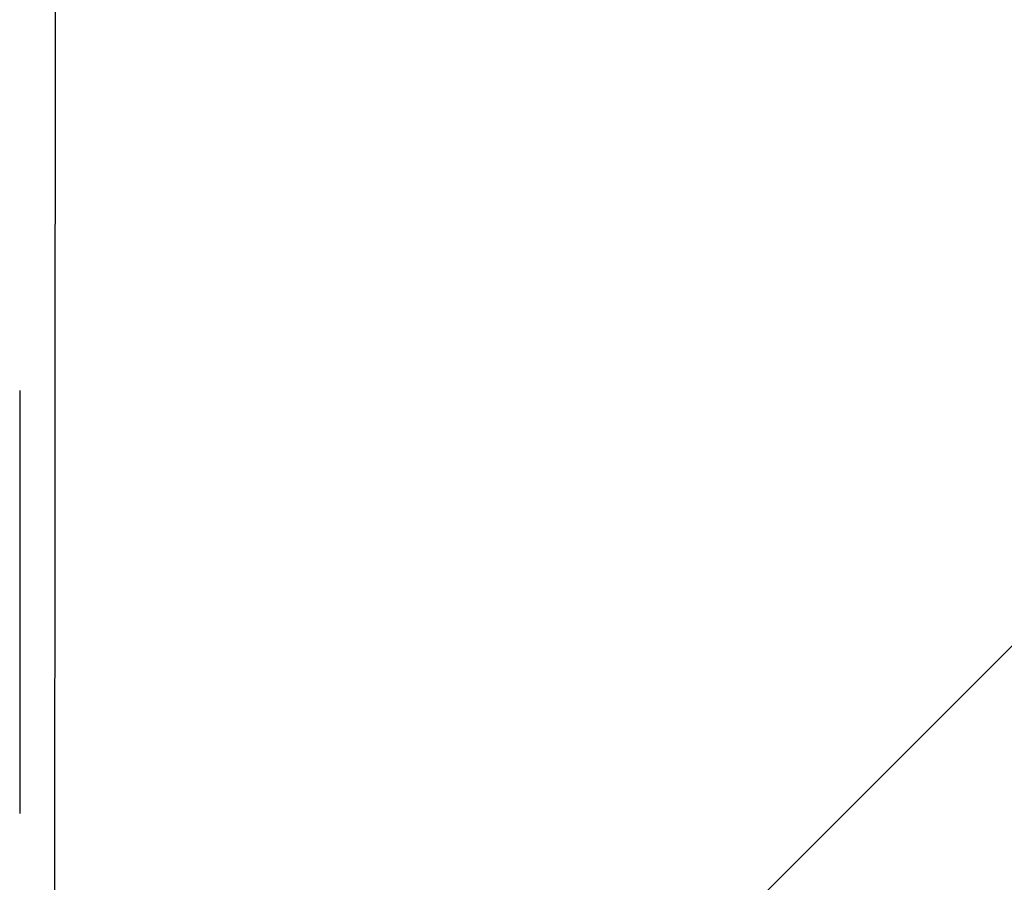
# Model space of a CAD drawing. Header units: millimetres. Extents: x -14064 to 10606674, y -83552 to 74051.
# Tile 400 of 656: x 27993 to 28109, y -16714 to -16612. Entities that reach past the tile are written whole.
import ezdxf

# ---------------------------------------------------------------- set-up
doc = ezdxf.new("R2010")
doc.units = ezdxf.units.MM
doc.linetypes.add('JIS_02_1.0', pattern=[2, 1, -1])

msp = doc.modelspace()

# ---------------------------------------------------------------- hatches: boundary and pattern name
at = {"lineweight": 9}
h = msp.add_hatch(dxfattribs=at)
h.set_pattern_fill('ANSI33', color=256, scale=50)
h.set_pattern_definition([(45, (-89874.83, 22034.33), (-224.5064, 224.5064), []), (45, (-89650.32, 22034.33), (-224.5064, 224.5064), [158.75, -79.375])])
h.paths.add_polyline_path([(30422.43875, -14930.1425), (30222.43875, -14930.1425), (30222.43875, -16130.69929), (29982.43875, -16130.69929), (29982.43875, -16350.1425), (30082.43875, -16350.1425), (30082.43875, -16360.1425), (29982.43875, -16360.1425), (29982.43875, -16520.1425), (30082.43875, -16520.1425), (30082.43875, -16530.14263), (30694.70337, -16530.14219), (30694.70337, -16124.3884), (30422.43875, -16128.02668), (30422.43875, -15638.95109), (30374.93847, -15638.95109), (30374.93847, -15635.81073), (30422.43875, -15635.81073)])
h.paths.add_polyline_path([(28862.43875, -16350.1425), (28962.43875, -16350.1425), (28962.43875, -16130.69929), (28722.43875, -16130.69929), (28522.43875, -16130.69929), (28522.43875, -16153.41644), (27997.43875, -16160.43203), (27997.16248, -16514.1425), (28114.93738, -16514.1425), (28114.93738, -16512.1425), (28274.93738, -16512.1425), (28400.02442, -16514.1425), (28400.02442, -16524.1425), (28446.42442, -16524.1425), (28446.42442, -16530.1438), (28862.43875, -16530.1435), (28862.43875, -16520.1425), (28962.43875, -16520.1425), (28962.43875, -16360.1425), (28862.43875, -16360.1425)])
h.paths.add_polyline_path([(28386.42442, -16564.1425), (28386.42442, -16530.1425), (27997.14998, -16530.1425), (27996.80715, -16969.07531), (28397.43892, -16969.07531), (28397.43876, -16564.14502)])
h.paths.add_polyline_path([(29472.43875, -16130.69929), (29363.57702, -16130.69929), (29360.57919, -16136.99255), (29364.71596, -16186.61667), (29370.23164, -16216.94261), (29375.74733, -16236.2408), (29385.40012, -16316.19065), (29382.68304, -16350.1425), (29472.43875, -16350.1425)])
h.paths.add_polyline_path([(29472.43875, -16360.1425), (29380.81645, -16360.1425), (29375.74733, -16386.49162), (29379.88443, -16418.19579), (29388.15796, -16437.49419), (29397.81041, -16448.52173), (29400.56826, -16462.30615), (29404.0952, -16520.1425), (29472.43875, -16520.1425)])
h.paths.add_polyline_path([(29972.43875, -16360.1425), (29472.43875, -16360.1425), (29472.43875, -16520.1425), (29972.43875, -16520.1425)])
h.paths.add_polyline_path([(29972.43875, -16130.69929), (29472.43875, -16130.69929), (29472.43875, -16350.1425), (29972.43875, -16350.1425)])
h.paths.add_polyline_path([(29972.43875, -16520.1425), (29472.43875, -16520.1425), (29472.43875, -16530.14307), (29972.43875, -16530.14271)])
h.paths.add_polyline_path([(29472.43875, -16520.1425), (29404.0952, -16520.1425), (29404.70505, -16530.14312), (29472.43875, -16530.14307)])
h.paths.add_polyline_path([(29472.43875, -16350.1425), (29382.74028, -16350.1425), (29380.81645, -16360.1425), (29472.43875, -16360.1425)])
h.paths.add_polyline_path([(29972.43875, -16350.1425), (29472.43875, -16350.1425), (29472.43875, -16360.1425), (29972.43875, -16360.1425)])
h.paths.add_polyline_path([(30082.43875, -16350.1425), (29972.43875, -16350.1425), (29972.43875, -16360.1425), (30082.43875, -16360.1425)])
h.paths.add_polyline_path([(30082.43875, -16520.1425), (29982.43875, -16520.1425), (29972.43875, -16520.1425), (29972.43875, -16530.14271), (30082.43875, -16530.14263)])
h.paths.add_polyline_path([(29982.43875, -16130.69929), (29972.43875, -16130.69929), (29972.43875, -16350.1425), (29982.43875, -16350.1425)])

# ---------------------------------------------------------------- linework, layer by layer
at = {"linetype": 'JIS_02_1.0', "lineweight": 25, "ltscale": 50}
msp.add_line((27992.85328, -16155.90783), (27992.85328, -16969.07531), dxfattribs=at)
msp.add_line((27996.80715, -16969.07531), (27997.43875, -16160.43203))

doc.saveas('drawing.dxf')
